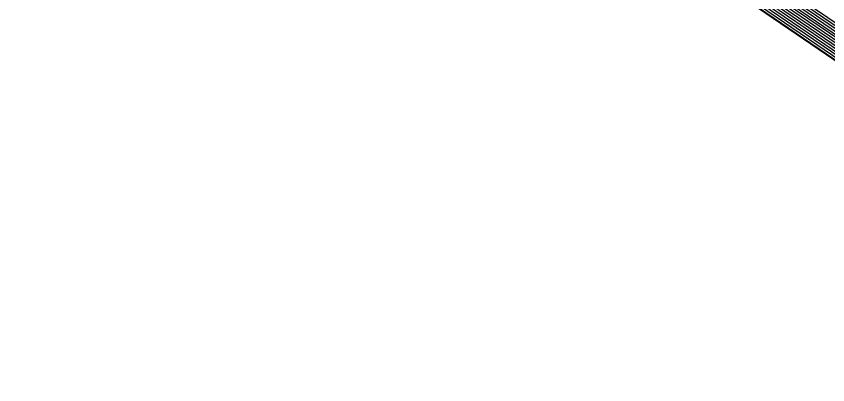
# Model space of a CAD drawing. Extents: x 2188792 to 2191981, y 386090 to 389710.
# Drawn here: x 2191328.9 to 2191391, y 389273.9 to 389302.1 of the extents above; entities that cross this region are included whole.
import ezdxf

# ---------------------------------------------------------------- set-up
doc = ezdxf.new("R2010")
doc.units = 0
for name, color, linetype in [('DTM Contours Major', 7, 'Continuous'), ('DTM Contours Minor', 7, 'Continuous'), ('PH Exist DTM Breakline', 7, 'Continuous')]:
    doc.layers.add(name, color=color, linetype=linetype)

msp = doc.modelspace()

# ---------------------------------------------------------------- linework, layer by layer
at = {"layer": 'DTM Contours Major'}
for points in [[(2191327.625, 389329.161), (2191329.99, 389328.638), (2191334.144, 389328.156), (2191336.048, 389327.195), (2191339.689, 389325.526), (2191343.349, 389324.003), (2191347.875, 389321.763), (2191351.623, 389320.21), (2191356.068, 389318.01), (2191358.603, 389316.729), (2191362.588, 389314.575), (2191364.836, 389313.428), (2191365.663, 389312.962), (2191371.387, 389310.992), (2191372.503, 389310.33), (2191373.192, 389309.909), (2191374.627, 389309.246), (2191380.396, 389307.261), (2191381.908, 389306.569), (2191384.932, 389305.75), (2191391.924, 389300.978)], [(2191327.615, 389328.26), (2191328.929, 389327.969), (2191334.384, 389327.336), (2191335.442, 389326.803), (2191340.289, 389324.581), (2191342.323, 389323.735), (2191348.407, 389320.723), (2191350.49, 389319.86), (2191356.529, 389316.871), (2191357.938, 389316.159), (2191363.053, 389313.393), (2191364.303, 389312.756), (2191364.762, 389312.497), (2191371.818, 389310.068), (2191372.438, 389309.7), (2191372.821, 389309.467), (2191373.618, 389309.098), (2191380.7, 389306.662), (2191381.54, 389306.277), (2191383.22, 389305.822), (2191391.987, 389299.839)], [(2191327.868, 389327.301), (2191334.624, 389326.517), (2191334.836, 389326.41), (2191340.89, 389323.635), (2191341.297, 389323.466), (2191348.94, 389319.682), (2191349.357, 389319.51), (2191356.991, 389315.731), (2191357.273, 389315.588), (2191363.519, 389312.211), (2191363.769, 389312.083), (2191363.86, 389312.031), (2191372.25, 389309.145), (2191372.374, 389309.071), (2191372.45, 389309.024), (2191372.61, 389308.951), (2191381.004, 389306.062), (2191381.172, 389305.985), (2191381.508, 389305.894), (2191392.049, 389298.7)]]:
    msp.add_lwpolyline(points, dxfattribs=at)
at = {"layer": 'DTM Contours Minor'}
for points in [[(2191327.627, 389329.342), (2191330.203, 389328.771), (2191334.096, 389328.32), (2191336.169, 389327.274), (2191339.569, 389325.715), (2191343.555, 389324.057), (2191347.768, 389321.971), (2191351.85, 389320.28), (2191355.975, 389318.238), (2191358.736, 389316.843), (2191362.494, 389314.811), (2191364.943, 389313.562), (2191365.843, 389313.055), (2191371.301, 389311.177), (2191372.516, 389310.456), (2191373.266, 389309.997), (2191374.828, 389309.276), (2191380.335, 389307.381), (2191381.982, 389306.628), (2191385.274, 389305.736), (2191391.912, 389301.205)], [(2191327.629, 389329.522), (2191330.415, 389328.905), (2191334.048, 389328.484), (2191336.29, 389327.352), (2191339.449, 389325.904), (2191343.76, 389324.111), (2191347.662, 389322.18), (2191352.077, 389320.351), (2191355.883, 389318.466), (2191358.869, 389316.958), (2191362.401, 389315.047), (2191365.05, 389313.697), (2191366.023, 389313.148), (2191371.214, 389311.362), (2191372.529, 389310.581), (2191373.341, 389310.086), (2191375.03, 389309.305), (2191380.274, 389307.501), (2191382.055, 389306.686), (2191385.617, 389305.721), (2191391.899, 389301.433)], [(2191327.621, 389328.801), (2191329.566, 389328.37), (2191334.24, 389327.828), (2191335.805, 389327.038), (2191339.929, 389325.148), (2191342.939, 389323.896), (2191348.088, 389321.347), (2191351.17, 389320.07), (2191356.252, 389317.554), (2191358.337, 389316.501), (2191362.774, 389314.102), (2191364.623, 389313.159), (2191365.302, 389312.776), (2191371.559, 389310.623), (2191372.477, 389310.078), (2191373.044, 389309.732), (2191374.223, 389309.187), (2191380.517, 389307.021), (2191381.761, 389306.453), (2191384.247, 389305.779), (2191391.949, 389300.522)], [(2191327.623, 389328.981), (2191329.778, 389328.504), (2191334.192, 389327.992), (2191335.926, 389327.117), (2191339.809, 389325.337), (2191343.144, 389323.95), (2191347.981, 389321.555), (2191351.397, 389320.14), (2191356.16, 389317.782), (2191358.47, 389316.615), (2191362.681, 389314.338), (2191364.73, 389313.293), (2191365.482, 389312.869), (2191371.473, 389310.807), (2191372.49, 389310.204), (2191373.118, 389309.82), (2191374.425, 389309.217), (2191380.456, 389307.141), (2191381.835, 389306.511), (2191384.59, 389305.765), (2191391.937, 389300.75)], [(2191327.617, 389328.44), (2191329.141, 389328.103), (2191334.336, 389327.5), (2191335.563, 389326.881), (2191340.169, 389324.77), (2191342.528, 389323.788), (2191348.301, 389320.931), (2191350.717, 389319.93), (2191356.437, 389317.098), (2191358.071, 389316.273), (2191362.96, 389313.629), (2191364.409, 389312.89), (2191364.942, 389312.59), (2191371.732, 389310.253), (2191372.451, 389309.826), (2191372.895, 389309.555), (2191373.82, 389309.128), (2191380.639, 389306.782), (2191381.614, 389306.336), (2191383.563, 389305.808), (2191391.974, 389300.067)], [(2191327.619, 389328.621), (2191329.354, 389328.237), (2191334.288, 389327.664), (2191335.684, 389326.96), (2191340.049, 389324.959), (2191342.734, 389323.842), (2191348.194, 389321.139), (2191350.943, 389320), (2191356.345, 389317.326), (2191358.204, 389316.387), (2191362.867, 389313.865), (2191364.516, 389313.024), (2191365.122, 389312.683), (2191371.646, 389310.438), (2191372.464, 389309.952), (2191372.97, 389309.644), (2191374.021, 389309.158), (2191380.578, 389306.902), (2191381.687, 389306.394), (2191383.905, 389305.793), (2191391.962, 389300.294)], [(2191328.292, 389327.568), (2191334.528, 389326.845), (2191335.078, 389326.567), (2191340.649, 389324.013), (2191341.707, 389323.573), (2191348.727, 389320.098), (2191349.81, 389319.65), (2191356.806, 389316.187), (2191357.539, 389315.816), (2191363.332, 389312.683), (2191363.982, 389312.352), (2191364.221, 389312.217), (2191372.077, 389309.514), (2191372.4, 389309.323), (2191372.599, 389309.201), (2191373.013, 389309.01), (2191380.882, 389306.302), (2191381.319, 389306.102), (2191382.193, 389305.866), (2191392.024, 389299.155)], [(2191328.504, 389327.702), (2191334.48, 389327.009), (2191335.199, 389326.646), (2191340.529, 389324.202), (2191341.912, 389323.627), (2191348.62, 389320.307), (2191350.037, 389319.72), (2191356.714, 389316.415), (2191357.672, 389315.93), (2191363.239, 389312.92), (2191364.089, 389312.487), (2191364.401, 389312.31), (2191371.991, 389309.699), (2191372.413, 389309.449), (2191372.673, 389309.29), (2191373.215, 389309.039), (2191380.821, 389306.422), (2191381.393, 389306.161), (2191382.535, 389305.851), (2191392.012, 389299.383)], [(2191328.717, 389327.836), (2191334.432, 389327.173), (2191335.321, 389326.724), (2191340.409, 389324.391), (2191342.118, 389323.681), (2191348.514, 389320.515), (2191350.263, 389319.79), (2191356.622, 389316.643), (2191357.805, 389316.045), (2191363.146, 389313.156), (2191364.196, 389312.621), (2191364.581, 389312.403), (2191371.904, 389309.884), (2191372.425, 389309.575), (2191372.747, 389309.378), (2191373.416, 389309.069), (2191380.761, 389306.542), (2191381.466, 389306.219), (2191382.878, 389305.837), (2191391.999, 389299.611)], [(2191327.655, 389327.167), (2191334.672, 389326.353), (2191334.715, 389326.332), (2191341.01, 389323.446), (2191341.091, 389323.412), (2191349.046, 389319.474), (2191349.13, 389319.44), (2191357.084, 389315.503), (2191357.14, 389315.474), (2191363.612, 389311.974), (2191363.662, 389311.949), (2191363.68, 389311.938), (2191372.336, 389308.96), (2191372.361, 389308.945), (2191372.376, 389308.936), (2191372.408, 389308.921), (2191381.065, 389305.943), (2191381.098, 389305.927), (2191381.166, 389305.909), (2191392.061, 389298.472)], [(2191328.08, 389327.434), (2191334.576, 389326.681), (2191334.957, 389326.489), (2191340.769, 389323.824), (2191341.502, 389323.519), (2191348.833, 389319.89), (2191349.583, 389319.58), (2191356.899, 389315.959), (2191357.406, 389315.702), (2191363.425, 389312.447), (2191363.875, 389312.218), (2191364.041, 389312.124), (2191372.163, 389309.33), (2191372.387, 389309.197), (2191372.524, 389309.113), (2191372.811, 389308.98), (2191380.943, 389306.182), (2191381.246, 389306.044), (2191381.851, 389305.88), (2191392.036, 389298.928)]]:
    msp.add_lwpolyline(points, dxfattribs=at)
at = {"layer": 'PH Exist DTM Breakline'}
msp.add_lwpolyline([(2191267.15, 389319.838), (2191274.927, 389319.939), (2191282.704, 389320.041), (2191293.223, 389321.234), (2191300.748, 389322.924), (2191308.273, 389324.614), (2191320.52, 389327.955), (2191327.602, 389327.133), (2191334.684, 389326.312), (2191341.04, 389323.398), (2191349.073, 389319.422), (2191357.107, 389315.445), (2191363.635, 389311.915), (2191372.357, 389308.914), (2191381.08, 389305.912), (2191392.065, 389298.415), (2191398.544, 389293.872), (2191403.853, 389289.124), (2191409.162, 389284.375), (2191415.716, 389279.629), (2191422.271, 389274.883), (2191424.92, 389273.899)], dxfattribs=at)

doc.saveas('drawing.dxf')
